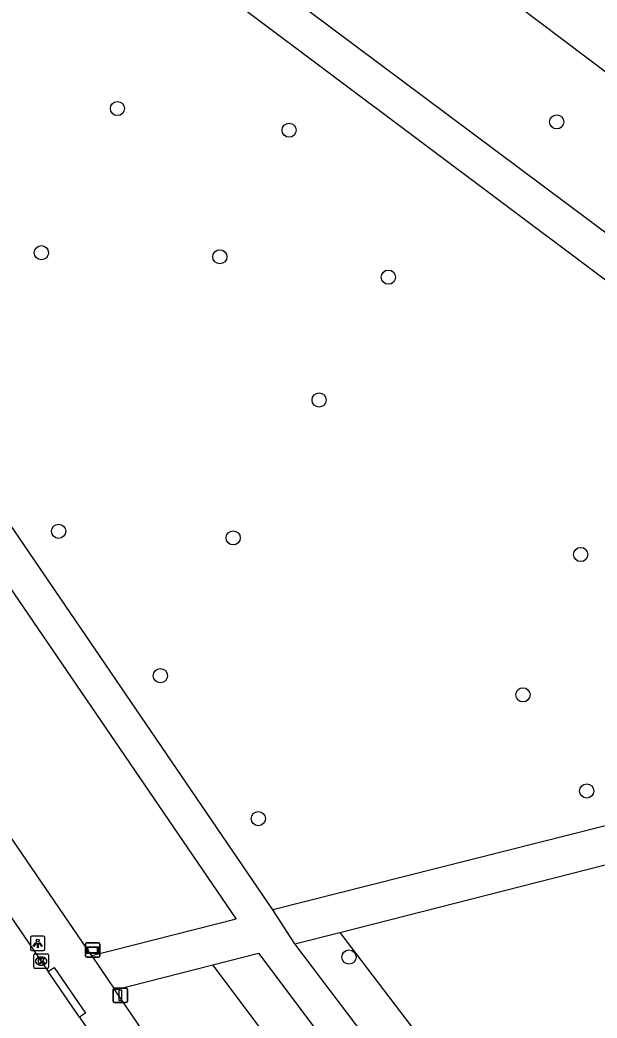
# Model space of a CAD drawing. Extents: x 158087 to 159494, y 382905 to 383981.
# Drawn here: x 158916.7 to 158956.5, y 383673.2 to 383742 of the extents above; entities that cross this region are included whole.
import ezdxf

# ---------------------------------------------------------------- set-up
doc = ezdxf.new("R2010")
doc.units = 0
for name, color, linetype in [('IMGEO_Boom', 7, 'Continuous'), ('IMGEO_Fietspad_open', 7, 'Continuous'), ('IMGEO_Groenvoorziening', 7, 'Continuous'), ('IMGEO_Kolk', 7, 'Continuous'), ('IMGEO_Lichtpunt', 7, 'Continuous'), ('IMGEO_Rijbaan_lokaal_open', 7, 'Continuous'), ('IMGEO_Verkeersbordpaal', 7, 'Continuous'), ('IMGEO_Verklikker', 7, 'Continuous'), ('IMGEO_Voetpad_halfverhard', 7, 'Continuous'), ('IMGEO_Voetpad_open', 7, 'Continuous')]:
    doc.layers.add(name, color=color, linetype=linetype)

msp = doc.modelspace()

# ---------------------------------------------------------------- linework, layer by layer
at = {"layer": 'IMGEO_Boom'}
for centre in [(158923.42, 383735.908), (158953.709, 383734.989), (158935.257, 383734.414), (158918.177, 383725.97), (158930.479, 383725.693), (158942.101, 383724.289), (158937.325, 383715.822), (158919.366, 383706.773), (158931.399, 383706.32), (158955.364, 383705.173), (158926.38, 383696.825), (158951.381, 383695.503), (158955.778, 383688.88), (158933.132, 383686.974), (158939.386, 383677.435)]:
    msp.add_circle(centre, 0.489, dxfattribs=at)
at = {"layer": 'IMGEO_Fietspad_open'}
msp.add_lwpolyline([(159075.249, 383650.158), (159031.113, 383683.307), (158990.126, 383713.718), (158985.11, 383717.455), (158966.824, 383731.078), (158941.45, 383750.22), (158936.383, 383753.943), (158933.195, 383756.064), (158931.625, 383756.817), (158926.662, 383758.867), (158922.989, 383760.109), (158919.367, 383761.009), (158915.213, 383761.829), (158911.779, 383762.311), (158907.583, 383762.416), (158903.333, 383761.977), (158901.45, 383761.72), (158900.216, 383761.498), (158896.224, 383760.385), (158892.66, 383759.082), (158887.188, 383756.486), (158883.781, 383754.443)], dxfattribs=at)
at = {"layer": 'IMGEO_Groenvoorziening'}
for points in [[(158938.746, 383679.127), (158950.801, 383663.327), (158949.627, 383659.9)], [(158947.476, 383653.619), (158929.999, 383676.897)]]:
    msp.add_lwpolyline(points, dxfattribs=at)
at = {"layer": 'IMGEO_Kolk'}
for p, q in [((158917.66, 383676.729), (158917.66, 383677.581)), ((158917.735, 383677.655), (158918.587, 383677.655)), ((158918.148, 383677.435), (158918.173, 383677.435)), ((158918.661, 383677.581), (158918.661, 383676.729)), ((158918.587, 383676.655), (158917.735, 383676.655)), ((158918.171, 383676.875), (158918.146, 383676.875))]:
    msp.add_line(p, q, dxfattribs=at)
for points in [[(158917.66, 383676.729), (158917.66, 383677.581)], [(158917.735, 383677.655), (158918.587, 383677.655)], [(158917.981, 383677.355), (158918.104, 383677.355), (158918.104, 383677.204), (158918.234, 383677.355), (158918.398, 383677.355), (158918.252, 383677.204), (158918.405, 383676.955), (158918.253, 383676.955), (158918.168, 383677.119), (158918.104, 383677.052), (158918.104, 383676.955), (158917.981, 383676.955), (158917.981, 383677.355)], [(158918.661, 383677.581), (158918.661, 383676.729)], [(158918.587, 383676.655), (158917.735, 383676.655)]]:
    msp.add_lwpolyline(points, dxfattribs=at)
for centre, start, end in [((158917.737, 383677.579), 91.55205, 178.44795), ((158917.737, 383677.579), 91.55205, 178.44795), ((158918.585, 383677.579), 1.55205, 88.44795), ((158918.585, 383677.579), 1.55205, 88.44795), ((158917.737, 383676.731), 181.55205, 268.44795), ((158917.737, 383676.731), 181.55205, 268.44795), ((158918.585, 383676.731), 271.55205, 358.44795), ((158918.585, 383676.731), 271.55205, 358.44795)]:
    msp.add_arc(centre, 0.0765, start, end, dxfattribs=at)
for centre, major_axis, ratio, start_param, end_param in [((158918.147, 383677.155), (-0.387, 0.002), 0.722429, 4.712389, 7.853982), ((158918.172, 383677.155), (-0.39, 0.002), 0.717154, 1.570796, 4.712389)]:
    msp.add_ellipse(centre, major_axis=major_axis, ratio=ratio, start_param=start_param, end_param=end_param, dxfattribs=at)
at = {"layer": 'IMGEO_Lichtpunt'}
for p, q in [((158917.428, 383678.777), (158917.428, 383677.97)), ((158917.428, 383678.777), (158917.428, 383677.97)), ((158918.33, 383678.872), (158917.522, 383678.872)), ((158918.33, 383678.872), (158917.522, 383678.872)), ((158918.424, 383677.97), (158918.424, 383678.777)), ((158918.424, 383677.97), (158918.424, 383678.777)), ((158917.522, 383677.876), (158918.33, 383677.876)), ((158917.522, 383677.876), (158918.33, 383677.876))]:
    msp.add_line(p, q, dxfattribs=at)
for points in [[(158917.802, 383678.441), (158917.841, 383678.413), (158917.653, 383678.151), (158917.615, 383678.178), (158917.802, 383678.441)], [(158917.904, 383678.393), (158917.951, 383678.393), (158917.951, 383678.071), (158917.904, 383678.071), (158917.904, 383678.393)], [(158918.014, 383678.413), (158918.052, 383678.44), (158918.239, 383678.178), (158918.2, 383678.15), (158918.014, 383678.413)]]:
    msp.add_lwpolyline(points, dxfattribs=at)
msp.add_circle((158917.927, 383678.575), 0.0994, dxfattribs=at)
for centre, start, end in [((158917.522, 383678.777), 90, 180), ((158917.522, 383678.777), 90, 180), ((158918.33, 383678.777), 0, 90), ((158918.33, 383678.777), 0, 90), ((158917.522, 383677.97), 180, 270), ((158917.522, 383677.97), 180, 270), ((158918.33, 383677.97), 270, 0), ((158918.33, 383677.97), 270, 360)]:
    msp.add_arc(centre, 0.0946, start, end, dxfattribs=at)
at = {"layer": 'IMGEO_Rijbaan_lokaal_open'}
for points in [[(158906.952, 383693.532), (158908.322, 383691.513), (158908.842, 383690.781), (158918.643, 383676.448)], [(158920.802, 383673.29), (158918.643, 383676.448)], [(158920.802, 383673.29), (158925.778, 383666.013), (158944.942, 383637.833), (158945.412, 383637.145), (158947.9, 383633.39)]]:
    msp.add_lwpolyline(points, dxfattribs=at)
at = {"layer": 'IMGEO_Verkeersbordpaal'}
for p, q in [((158923.128, 383674.4), (158923.128, 383675.2)), ((158923.128, 383675.2), (158923.128, 383674.4)), ((158923.228, 383675.3), (158924.018, 383675.3)), ((158924.018, 383675.3), (158923.228, 383675.3)), ((158924.118, 383675.2), (158924.118, 383674.4)), ((158924.118, 383674.4), (158924.118, 383675.2)), ((158924.018, 383674.3), (158923.228, 383674.3)), ((158923.228, 383674.3), (158924.018, 383674.3))]:
    msp.add_line(p, q, dxfattribs=at)
msp.add_lwpolyline([(158923.548, 383675.175), (158923.698, 383675.175), (158923.698, 383674.425), (158923.548, 383674.425), (158923.548, 383675.175)], dxfattribs=at)
for centre, start, end in [((158923.228, 383675.2), 90, 180), ((158923.228, 383675.2), 90, 180), ((158924.018, 383675.2), 0, 90), ((158924.018, 383675.2), 360, 90), ((158923.228, 383674.4), 180, 270), ((158923.228, 383674.4), 180, 270), ((158924.018, 383674.4), 270, 0), ((158924.018, 383674.4), 270, 0)]:
    msp.add_arc(centre, 0.1, start, end, dxfattribs=at)
at = {"layer": 'IMGEO_Verklikker'}
for p, q in [((158921.221, 383677.516), (158921.221, 383678.316)), ((158921.221, 383678.316), (158921.221, 383677.516)), ((158921.321, 383678.416), (158922.111, 383678.416)), ((158922.111, 383678.416), (158921.321, 383678.416)), ((158922.211, 383678.316), (158922.211, 383677.516)), ((158922.211, 383677.516), (158922.211, 383678.316)), ((158922.111, 383677.416), (158921.321, 383677.416)), ((158921.321, 383677.416), (158922.111, 383677.416))]:
    msp.add_line(p, q, dxfattribs=at)
for points in [[(158921.322, 383678.148), (158922.11, 383678.148), (158922.11, 383677.684), (158921.322, 383677.684), (158921.322, 383678.148)], [(158921.387, 383678.083), (158921.387, 383677.749), (158922.045, 383677.749), (158922.045, 383678.083), (158921.387, 383678.083)]]:
    msp.add_lwpolyline(points, dxfattribs=at)
for centre, start, end in [((158921.321, 383678.316), 90, 180), ((158921.321, 383678.316), 90, 180), ((158922.111, 383678.316), 0, 90), ((158922.111, 383678.316), 360, 90), ((158921.321, 383677.516), 180, 270), ((158921.321, 383677.516), 180, 270), ((158922.111, 383677.516), 270, 0), ((158922.111, 383677.516), 270, 0)]:
    msp.add_arc(centre, 0.1, start, end, dxfattribs=at)
at = {"layer": 'IMGEO_Voetpad_halfverhard'}
for points in [[(159120.3, 383605.602), (159114.095, 383610.266), (159092.435, 383626.419), (159080.731, 383635.316), (159032.562, 383671.001), (159000, 383695.315), (158926.765, 383750), (158924.413, 383751.353)], [(158934.141, 383680.698), (158888.747, 383747.242), (158891.321, 383748.735), (158894.023, 383750)], [(158920.962, 383750), (158923.689, 383748.698), (158926.294, 383747.168), (158979.771, 383707.107)], [(158886.606, 383745.939), (158931.596, 383680.051), (158921.65, 383677.526)], [(158965.917, 383688.631), (158963.795, 383688.174), (158934.141, 383680.698)], [(158938.746, 383679.127), (158964.898, 383685.785), (158970.651, 383687.156)], [(158935.65, 383678.339), (158934.141, 383680.698)], [(158935.65, 383678.339), (158938.746, 383679.127)], [(158949.627, 383659.9), (158935.65, 383678.339)], [(158929.999, 383676.897), (158933.147, 383677.7), (158948.651, 383657.05)], [(158923.252, 383675.175), (158929.999, 383676.897)]]:
    msp.add_lwpolyline(points, dxfattribs=at)
at = {"layer": 'IMGEO_Voetpad_open'}
for points in [[(158921.65, 383677.526), (158878.317, 383740.919)], [(158921.65, 383677.526), (158923.252, 383675.175)], [(158918.643, 383676.448), (158919.058, 383676.725), (158921.217, 383673.567), (158920.802, 383673.29)], [(158944.262, 383644.288), (158923.252, 383675.175)]]:
    msp.add_lwpolyline(points, dxfattribs=at)

doc.saveas('drawing.dxf')
